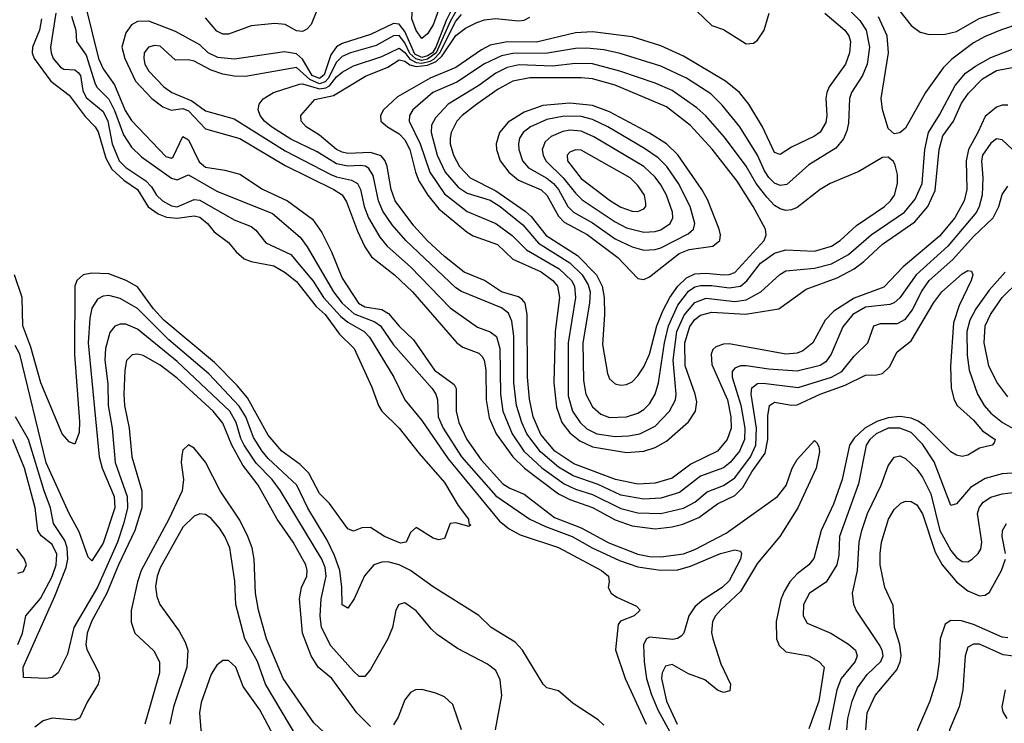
# Model space of a CAD drawing. Header units: inches. Extents: x 990535 to 1117859, y 769386 to 892122.
# Tile 315 of 656: x 1071736 to 1075198, y 774993 to 777467. Entities that reach past the tile are written whole.
import ezdxf

# ---------------------------------------------------------------- set-up
doc = ezdxf.new("R2010")
doc.units = ezdxf.units.IN
doc.header["$MEASUREMENT"] = 0
doc.layers.add('B0777', color=7, linetype='Continuous')

msp = doc.modelspace()

# ---------------------------------------------------------------- linework, layer by layer
at = {"layer": 'B0777', "color": 5}
for points, elevation in [([(1075210, 778243.1), (1075130, 778195.6), (1075070.6, 778149.4), (1074950, 778031.6), (1074875.1, 778004.9), (1074851.2, 777988.8), (1074781.9, 777890), (1074759.7, 777850), (1074732.3, 777770), (1074731.6, 777710), (1074761.3, 777630), (1074830, 777496.8), (1074870, 777446), (1074902.3, 777422.3), (1074934.1, 777414.1), (1074990, 777415.9), (1075030, 777425), (1075109.2, 777470.8), (1075184.4, 777495.6), (1075250, 777525.7)], 3280), ([(1073275.7, 777544.3), (1073236.2, 777463.8), (1073199.3, 777370), (1073187.8, 777350), (1073170, 777339.3), (1073150, 777334.1), (1073125.2, 777345.2), (1073090, 777425.4), (1073070, 777450.8), (1073050, 777453.6), (1072970, 777414.8), (1072870, 777383.2), (1072850, 777370.9), (1072830, 777342.8), (1072807.2, 777272.8), (1072790, 777259.6), (1072764.9, 777270), (1072730, 777327.6), (1072710, 777346.8), (1072667, 777353), (1072492.1, 777327.9), (1072433.2, 777333.2), (1072399.3, 777350), (1072370, 777377.7), (1072284.5, 777424.5), (1072190, 777461.5), (1072150, 777460.7), (1072130, 777448.5), (1072110, 777420.7), (1072095.1, 777370), (1072105.7, 777330), (1072143, 777250), (1072201.2, 777190), (1072239.6, 777159.6), (1072268.7, 777148.7), (1072310, 777153.8), (1072330, 777145.5), (1072390, 777083.1), (1072510, 777049.2), (1072670, 776954.3), (1072840.4, 776870), (1072870.5, 776850.5), (1072885.7, 776825.7), (1072923.4, 776723.4), (1072950, 776668.2), (1072973, 776633), (1073054.5, 776570), (1073117, 776510), (1073273.7, 776330), (1073294.7, 776314.7), (1073350, 776293.8), (1073362.2, 776282.2), (1073369.3, 776269.3), (1073374.9, 776234.9), (1073376.2, 776130), (1073386.9, 776066.9), (1073411.2, 776010), (1073469.9, 775929.9), (1073511, 775890), (1073630, 775799.9), (1073670, 775779.6), (1073750, 775751.2), (1073830, 775707.9), (1073890, 775686.5), (1073970, 775676.4), (1074030, 775682.9), (1074067.7, 775692.3), (1074123.9, 775716.1), (1074190, 775764), (1074250, 775793.8), (1074278.4, 775821.6), (1074310, 775876.4), (1074357.3, 775942.7), (1074366.6, 775990), (1074366.5, 776073.5), (1074372.1, 776110), (1074390, 776121.5), (1074450, 776111), (1074470, 776111.9), (1074550, 776149.8), (1074638.6, 776181.4), (1074710, 776216.7), (1074750, 776217.6), (1074770, 776222.9), (1074793.6, 776246.4), (1074821.3, 776298.7), (1074870, 776337.1), (1074950, 776472.6), (1074977.8, 776510), (1075050, 776572.8), (1075070, 776584.9), (1075082, 776582), (1075087.2, 776570), (1075081.4, 776550), (1075038.7, 776461.3), (1075019.6, 776400.4), (1075008.5, 776248.5), (1075010.4, 776170.4), (1075021.2, 776130), (1075032.1, 776110), (1075090, 776058.4), (1075121.2, 776021.2), (1075166, 775990), (1075161.7, 775978.3), (1075155.5, 775970), (1075110, 775959.8), (1075070, 775935.8), (1075050, 775930.8), (1075030, 775935), (1075010, 775946.9), (1074918.3, 776038.3), (1074895.1, 776055.1), (1074870, 776066), (1074830.9, 776070.9), (1074790, 776066.6), (1074750, 776054.2), (1074707.7, 776030), (1074670, 775995.6), (1074654, 775970), (1074628.2, 775850), (1074596.7, 775763.3), (1074553.9, 775670), (1074527.6, 775572.4), (1074510.1, 775550), (1074470, 775518.1), (1074444.2, 775490), (1074423.4, 775456.6), (1074412, 775428), (1074395.5, 775350), (1074397.2, 775290), (1074405.7, 775265.7), (1074430, 775243.8), (1074510, 775229.5), (1074546.2, 775210), (1074564.6, 775190), (1074545.8, 775070), (1074510, 774972.8)], 3120), ([(1073289.5, 777530), (1073250, 777460), (1073201, 777350), (1073170, 777327.7), (1073150, 777323.4), (1073128.5, 777328.5), (1073107.4, 777347.4), (1073090, 777385.4), (1073070, 777411.3), (1073050, 777409.2), (1072990, 777376.1), (1072898.8, 777350), (1072870, 777337.5), (1072850, 777317), (1072820.4, 777259.6), (1072810, 777248.3), (1072790, 777241.4), (1072755.9, 777255.9), (1072710, 777298.6), (1072530, 777267.2), (1072490, 777267.6), (1072450, 777275), (1072410, 777288.7), (1072350, 777321.1), (1072330, 777325.4), (1072284.5, 777324.5), (1072230, 777373.9), (1072210, 777375.9), (1072189.7, 777370.3), (1072174.4, 777350), (1072173.2, 777330), (1072176.8, 777310), (1072190, 777285.5), (1072243.6, 777230), (1072270.9, 777210), (1072341.4, 777181.4), (1072390, 777145.5), (1072490, 777118.5), (1072670, 777005.5), (1072830, 776922.8), (1072850, 776914), (1072902.8, 776902.8), (1072923.9, 776890), (1072934.5, 776870), (1072947.9, 776810), (1072963.1, 776770), (1073002.4, 776702.4), (1073028.3, 776670), (1073110, 776597.1), (1073250, 776453.8), (1073345.5, 776385.5), (1073390, 776369.6), (1073412.9, 776352.9), (1073424.6, 776310), (1073427, 776150), (1073434.6, 776090), (1073467.4, 776010), (1073508.9, 775950), (1073571.4, 775891.4), (1073650, 775834.8), (1073690, 775816.3), (1073750, 775797.6), (1073850, 775747.4), (1073910, 775732.3), (1073990, 775730.6), (1074070, 775748.6), (1074110, 775769.7), (1074153, 775807), (1074210.9, 775829.1), (1074250, 775855.5), (1074305.8, 775930), (1074324.3, 775970), (1074327, 776030), (1074307.8, 776150), (1074310, 776172.6), (1074330, 776187.2), (1074350, 776188), (1074472.9, 776172.9), (1074590.1, 776209.9), (1074626.1, 776230), (1074670, 776283.5), (1074717.5, 776330), (1074738.5, 776390), (1074762.1, 776397.9), (1074821.8, 776398.2), (1074850, 776413.8), (1074874.2, 776445.8), (1074908.3, 776511.7), (1074934.1, 776550), (1075016.5, 776623.5), (1075090, 776704.3), (1075159.1, 776770), (1075178.4, 776810), (1075190, 776852), (1075210, 776881.5)], 3140), ([(1072793.4, 777530), (1072760.8, 777450), (1072746.3, 777433.7), (1072730, 777424.5), (1072710, 777426.8), (1072670.2, 777450.2), (1072632.9, 777452.9), (1072550, 777445.1), (1072470, 777416), (1072450, 777416), (1072430, 777426.7), (1072390, 777473.5)], 3080), ([(1074622.7, 777530), (1074690, 777463.9), (1074711.7, 777430), (1074724.3, 777370), (1074715.8, 777310), (1074699.7, 777270), (1074660.3, 777210), (1074653, 777190), (1074650, 777102.7), (1074644.6, 777075.4), (1074632.6, 777047.4), (1074605, 777015), (1074510, 776956.1), (1074433.3, 776886.7), (1074410, 776883.8), (1074390, 776892.3), (1074370, 776911.3), (1074354.6, 776934.6), (1074330, 776990), (1074268.3, 777090), (1074206.4, 777166.4), (1074165.5, 777205.5), (1074080.7, 777260.7), (1073990, 777303.7), (1073847.4, 777347.4), (1073790, 777360.4), (1073730, 777366.4), (1073690, 777365.4), (1073591.7, 777348.3), (1073470, 777347.4), (1073430, 777340), (1073370, 777311.1), (1073272.6, 777247.4), (1073189.2, 777210.8), (1073118.9, 777150), (1073106.7, 777130), (1073105.5, 777110), (1073143.9, 777030), (1073177.7, 776930), (1073230, 776854.1), (1073310, 776792.5), (1073410, 776749.6), (1073467.8, 776707.8), (1073517.7, 776657.7), (1073632.7, 776590), (1073676, 776550), (1073686.7, 776530), (1073690.6, 776490), (1073664.7, 776330), (1073664.5, 776144.5), (1073680.1, 776090), (1073706.5, 776050), (1073730, 776027.5), (1073765.5, 776010), (1073830, 776001.3), (1073877.1, 776002.9), (1073916.1, 776010), (1073970, 776036.9), (1074020.4, 776090), (1074041.4, 776130), (1074044.5, 776150), (1074033.2, 776270), (1074046.6, 776370), (1074072.3, 776427.7), (1074110, 776472.7), (1074150, 776487.2), (1074250, 776475.4), (1074290, 776482.1), (1074342, 776510), (1074409, 776571), (1074430, 776583.4), (1074530, 776592.9), (1074590, 776608), (1074650, 776641.2), (1074729.1, 776710), (1074846.8, 776790), (1074884.6, 776835.4), (1074908.4, 776890), (1074918.2, 777010), (1074930.8, 777070), (1074970, 777132.5), (1075024.8, 777235.2), (1075061.5, 777278.5), (1075096.7, 777303.3), (1075150, 777333.5), (1075250, 777372)], 3240), ([(1071863.3, 777490), (1071844.8, 777370), (1071846.6, 777350), (1071854.4, 777330), (1071879.7, 777299.7), (1071892.1, 777292.1), (1071930, 777290.1), (1071941.4, 777281.4), (1071950, 777270), (1071958, 777218), (1071970, 777192.8), (1072030, 777143.3), (1072046.6, 777110), (1072061.6, 777030), (1072085.8, 776970), (1072110, 776946.5), (1072180.3, 776900.3), (1072199.3, 776879.3), (1072217, 776850), (1072238.7, 776830), (1072270, 776812), (1072290, 776808.4), (1072350, 776834.1), (1072370, 776832.1), (1072490, 776762.4), (1072550, 776739.1), (1072566.8, 776726.8), (1072602, 776682), (1072690, 776641.5), (1072767.5, 776547.5), (1072804, 776490), (1072864.7, 776424.7), (1072890, 776402.6), (1072947.4, 776370), (1072966.3, 776350), (1073051.4, 776210), (1073090, 776129.5), (1073150, 776057.2), (1073242.1, 775922.1), (1073423, 775703), (1073456.8, 775676.8), (1073495.7, 775655.7), (1073630, 775610.5), (1073781.3, 775530), (1073806.3, 775510), (1073808.9, 775490), (1073805.5, 775470), (1073815.3, 775450), (1073835.9, 775435.9), (1073904.9, 775404.9), (1073918, 775390), (1073897, 775370), (1073848, 775352), (1073840.2, 775339.8), (1073831.2, 775251.2), (1073865.2, 775150), (1073939.1, 774990)], 3040), ([(1071969.2, 777510), (1072013.9, 777330), (1072030, 777294.3), (1072070, 777237.7), (1072107.6, 777147.6), (1072130, 777111.7), (1072250, 776985.9), (1072270, 776979.5), (1072276, 776984), (1072310, 777055.8), (1072330, 777044.1), (1072367.2, 776967.2), (1072390, 776947.6), (1072457.7, 776937.7), (1072510, 776923.8), (1072590.3, 776870.3), (1072678.3, 776830), (1072765.2, 776765.2), (1072798, 776718), (1072832.1, 776650), (1072870, 776557.7), (1072926.9, 776470), (1072950, 776457.4), (1073010, 776447.2), (1073033.1, 776433.1), (1073070, 776389.2), (1073120.6, 776340.6), (1073194.1, 776234.1), (1073263.6, 776183.6), (1073271.2, 776170), (1073270.3, 776090.3), (1073280.7, 776050), (1073307.7, 775990), (1073359.2, 775919.2), (1073434.7, 775834.7), (1073459.4, 775819.4), (1073510, 775798.4), (1073616.6, 775716.6), (1073710, 775679.4), (1073807.7, 775627.7), (1073910, 775587.3), (1073950, 775579.6), (1073990, 775578.2), (1074070, 775588.6), (1074110, 775603.7), (1074219.4, 775660.6), (1074400.3, 775790), (1074430.8, 775829.2), (1074452.2, 775890), (1074470, 775920.2), (1074530, 775986.7), (1074539.2, 775979.2), (1074546, 775966), (1074547.7, 775947.7), (1074536.6, 775890), (1074472.4, 775750), (1074408.5, 775650), (1074330, 775555.5), (1074270, 775456.3), (1074200.4, 775390), (1074182.5, 775370), (1074172.4, 775350), (1074168.6, 775311.4), (1074172.8, 775290), (1074201.6, 775201.6), (1074235, 775130), (1074233.1, 775106.9), (1074210, 775100.6), (1074190, 775108.8), (1074145.3, 775145.3), (1074087.1, 775167.1), (1074030, 775199.3), (1074006.7, 775193.3), (1073995.5, 775170), (1073992.4, 775150), (1074010.1, 775069.9), (1074047.2, 774990)], 3080), ([(1074567.2, 777490), (1074637.5, 777430), (1074651.3, 777410), (1074656.7, 777390), (1074653.1, 777350), (1074639.4, 777310), (1074582.1, 777230), (1074573.9, 777210), (1074570.6, 777189.4), (1074574.2, 777130), (1074570, 777104.5), (1074550, 777071.6), (1074530, 777056.6), (1074450, 777018), (1074410, 776992.7), (1074390, 776999.8), (1074348, 777090), (1074299.3, 777170), (1074266.7, 777210), (1074217.3, 777250), (1074070, 777338.6), (1073990, 777374.5), (1073890, 777406), (1073750, 777423.3), (1073690, 777420.2), (1073552.8, 777387.2), (1073450, 777388.2), (1073390, 777377), (1073359.4, 777360.6), (1073270, 777298.1), (1073179.1, 777260.9), (1073065, 777195), (1073015.9, 777150), (1073004.2, 777130), (1073005.4, 777110), (1073028.9, 777090), (1073070, 777065.4), (1073090, 777044), (1073107.8, 777010), (1073127.5, 776930), (1073139.9, 776899.9), (1073171.3, 776850), (1073210, 776801.4), (1073310, 776719.4), (1073330, 776707), (1073415.8, 776675.8), (1073470, 776624), (1073570, 776579.7), (1073610.4, 776550), (1073626.5, 776530), (1073634.1, 776490), (1073618.9, 776370), (1073614.2, 776190), (1073623.7, 776103.7), (1073642.4, 776050), (1073670, 776014.1), (1073705.4, 775985.4), (1073750, 775964.6), (1073870, 775944.6), (1073930, 775949.1), (1073970, 775962.6), (1074010, 775985.2), (1074087.2, 776052.8), (1074111.6, 776090), (1074116.5, 776123.5), (1074111.4, 776150), (1074076, 776250), (1074075.1, 776330), (1074091.9, 776388.1), (1074110, 776412.8), (1074130, 776428.1), (1074170, 776437.9), (1074288.3, 776431.7), (1074404.7, 776450), (1074500.8, 776519.2), (1074610, 776559.1), (1074670, 776590.7), (1074704.1, 776615.9), (1074770, 776677.2), (1074883.7, 776756.3), (1074928.8, 776810), (1074954.6, 776865.4), (1074968.5, 777010), (1074982.1, 777057.9), (1075018.6, 777110), (1075047.5, 777172.5), (1075071.7, 777208.3), (1075121, 777259), (1075170, 777288.4), (1075250, 777302.7)], 3220), ([(1074117, 777497), (1074170, 777445.7), (1074210, 777432.6), (1074290, 777381.2), (1074316.4, 777383.6), (1074330, 777394), (1074354, 777430), (1074371.3, 777490)], 3180), ([(1071813.5, 777470), (1071805.5, 777430), (1071781.5, 777370), (1071780.5, 777350), (1071787.8, 777330), (1071845.6, 777250), (1071910, 777200.7), (1071966.7, 777126.7), (1072001.7, 777090), (1072012.1, 777072.1), (1072039.2, 776979.2), (1072060.8, 776940.8), (1072102.4, 776902.4), (1072150.1, 776870), (1072188.2, 776808.2), (1072223.7, 776783.7), (1072252.3, 776772.3), (1072290, 776768.6), (1072350, 776776.5), (1072370, 776771.7), (1072396.1, 776750), (1072420.6, 776720.6), (1072470, 776683), (1072496.8, 776650), (1072525.4, 776625.4), (1072550, 776616.1), (1072630, 776600.7), (1072670, 776577.7), (1072710, 776545.8), (1072778.3, 776458.3), (1072810, 776429.6), (1072861.2, 776361.2), (1072911.9, 776310), (1072974.1, 776174.1), (1072997.3, 776110), (1073009.6, 776090), (1073070.7, 776030.7), (1073141.1, 775941.1), (1073230, 775839.5), (1073278.3, 775758.3), (1073314.7, 775710), (1073315.6, 775695.6), (1073322.8, 775690), (1073315.8, 775684.2), (1073270, 775697), (1073250, 775695.3), (1073230, 775642), (1073210, 775637.2), (1073190, 775643.7), (1073130, 775681.2), (1073110, 775664), (1073095.5, 775630), (1073074.5, 775625.5), (1073018.4, 775650), (1072970, 775680.7), (1072939.5, 775679.5), (1072910, 775668.7), (1072890, 775676.2), (1072825.7, 775765.7), (1072790, 775800.6), (1072752.7, 775872.7), (1072722.4, 775902.4), (1072657.7, 775950), (1072610, 776005.9), (1072537.1, 776137.1), (1072500.6, 776180.6), (1072421.4, 776261.4), (1072243.4, 776410), (1072206.8, 776450), (1072150, 776527.3), (1072110.6, 776550), (1072050, 776573.1), (1071990, 776575.6), (1071959.7, 776570), (1071937.4, 776550), (1071930.1, 776530), (1071928.8, 776288.8), (1071946.2, 776053.8), (1071945.1, 776014.9), (1071930, 775974.5), (1071910, 775982.4), (1071885.7, 776010), (1071810.8, 776190), (1071775.5, 776315.5), (1071747.4, 776390), (1071744.6, 776490), (1071717.7, 776570)], 3020), ([(1071918.8, 777478.8), (1071934.2, 777430), (1071935.9, 777390), (1071970, 777341.8), (1072001.5, 777241.5), (1072008.7, 777228.7), (1072050, 777186.8), (1072070, 777147), (1072101.2, 777061.2), (1072130, 777018.7), (1072164.9, 776984.9), (1072270, 776909.2), (1072290, 776902.9), (1072330, 776921.2), (1072430, 776864.1), (1072625.1, 776785.1), (1072722, 776702), (1072747.5, 776667.5), (1072839.9, 776510), (1072870.5, 776470), (1072912, 776432), (1072984.6, 776404.6), (1073005.1, 776390), (1073050, 776322.9), (1073186, 776170), (1073199.3, 776150), (1073205.4, 776130), (1073207.9, 776070), (1073225.2, 776030), (1073290, 775930), (1073410, 775792.3), (1073530.1, 775710.1), (1073584.3, 775684.3), (1073679.1, 775650), (1073749.4, 775609.4), (1073844.8, 775564.8), (1073910, 775542.3), (1073988.9, 775531.1), (1074050, 775532.2), (1074094.8, 775545.2), (1074200.5, 775590), (1074250, 775603), (1074270, 775598), (1074273.6, 775590), (1074270.1, 775570), (1074230, 775493.9), (1074206.3, 775470), (1074135.3, 775424.7), (1074110, 775402), (1074089.1, 775370), (1074070.7, 775309.3), (1074061.3, 775298.7), (1074049.4, 775290.6), (1074032.3, 775287.7), (1073950, 775295.2), (1073940.3, 775290), (1073929.6, 775270), (1073931.6, 775208.4), (1073940.3, 775150), (1073956.5, 775096.5), (1073980.1, 775040.1), (1074022.2, 774962.2)], 3060), ([(1075226.7, 777010), (1075190, 777044.6), (1075170, 777047.9), (1075150, 777031.9), (1075121.3, 776990), (1075117.1, 776970), (1075122.8, 776910), (1075119.7, 776850), (1075109.9, 776810), (1075099.8, 776790), (1074999.5, 776670), (1074888.2, 776570), (1074830, 776488.1), (1074810, 776470.5), (1074795.3, 776464.7), (1074710, 776455.2), (1074665.2, 776430), (1074630, 776387), (1074589.5, 776290), (1074570, 776263.6), (1074549.9, 776250.1), (1074470, 776231.3), (1074370, 776237.3), (1074290, 776249.2), (1074270, 776249), (1074250, 776241.2), (1074241.6, 776230), (1074240.5, 776210), (1074271, 776111), (1074285.7, 776030), (1074283.9, 775990), (1074267.4, 775950), (1074234, 775910), (1074210, 775891.4), (1074130, 775861), (1074055.7, 775804.3), (1073990, 775784.6), (1073930, 775781.2), (1073850, 775794.3), (1073770, 775832.7), (1073682.6, 775862.6), (1073630, 775893), (1073566.9, 775946.9), (1073519.7, 776010), (1073501.1, 776050), (1073483.4, 776110), (1073473.5, 776190), (1073473.8, 776353.8), (1073466.5, 776406.5), (1073454.3, 776434.3), (1073430, 776453.5), (1073290, 776510.8), (1073270, 776523.4), (1073094, 776690), (1073045.7, 776745.7), (1073013.3, 776793.3), (1072997.9, 776830), (1072978.8, 776918.8), (1072963.6, 776943.6), (1072951.5, 776951.5), (1072934.2, 776954.2), (1072890, 776951.6), (1072850, 776959.7), (1072782.1, 777002.1), (1072690, 777046.1), (1072621.9, 777090), (1072596.4, 777110), (1072581.5, 777130), (1072574.6, 777150), (1072578, 777170), (1072591.8, 777188.2), (1072629.2, 777210), (1072719.8, 777240.2), (1072730, 777241.1), (1072790, 777223.6), (1072813.1, 777226.9), (1072826, 777234), (1072850, 777265.6), (1072870, 777282.2), (1072910, 777304.6), (1073010, 777337.6), (1073070, 777366), (1073090, 777351.7), (1073107.9, 777327.9), (1073130, 777315.7), (1073150, 777313.3), (1073178.9, 777321.1), (1073192.1, 777327.9), (1073213.8, 777350), (1073270, 777461.3), (1073290, 777485.1)], 3160), ([(1075210, 777165.7), (1075190, 777165.9), (1075170, 777158.7), (1075130, 777126.5), (1075105, 777070), (1075071.5, 777010), (1075063.7, 776970), (1075065.6, 776870), (1075056.6, 776830), (1075023.6, 776770), (1074970, 776705.1), (1074842.7, 776597.3), (1074773.7, 776526.3), (1074670, 776486.9), (1074598.1, 776441.9), (1074568, 776410), (1074524.9, 776330), (1074490, 776302.6), (1074470, 776294.1), (1074430, 776290.4), (1074230, 776326.4), (1074210, 776325.8), (1074183.3, 776316.7), (1074173.1, 776306.9), (1074166.9, 776290), (1074170, 776253.7), (1074224.1, 776130), (1074236.8, 776070), (1074237, 776030), (1074224, 775990), (1074189.9, 775950), (1074095.9, 775904.1), (1074030, 775855), (1073970, 775836.6), (1073910, 775834), (1073830.6, 775849.4), (1073684.7, 775904.7), (1073617.7, 775950), (1073568.4, 776008.4), (1073541.2, 776070), (1073528.1, 776131.9), (1073521.6, 776210), (1073520.6, 776430), (1073513, 776470), (1073503, 776483), (1073490, 776492.4), (1073430, 776510), (1073370, 776549.4), (1073298.8, 776578.8), (1073230, 776633.7), (1073170, 776689.3), (1073121.9, 776741.9), (1073056.1, 776830), (1073042.3, 776870), (1073027.7, 776950), (1073020.7, 776970), (1073007.3, 776987.3), (1072970, 776999.9), (1072890, 776996.5), (1072870, 777000.2), (1072850, 777010.7), (1072790, 777060.7), (1072743, 777090), (1072726.2, 777110), (1072724.5, 777130), (1072774.3, 777185.7), (1072840, 777200), (1072952.1, 777267.9), (1073030, 777299.3), (1073070, 777325.1), (1073090, 777320.9), (1073108.3, 777308.3), (1073130, 777302.4), (1073170, 777306.1), (1073200, 777320), (1073221, 777339), (1073270, 777411.4), (1073303.5, 777436.5), (1073342.9, 777457.1), (1073370, 777466.4), (1073408.9, 777471.1), (1073490, 777462.2), (1073510, 777465.4), (1073530, 777475.5)], 3180), ([(1075250, 777452), (1075183.9, 777430), (1075130, 777407.6), (1075090, 777385), (1075012.8, 777327.2), (1074982.9, 777297.1), (1074921, 777210), (1074850, 777085.7), (1074830, 777068.5), (1074810, 777065.5), (1074790, 777084), (1074770, 777150.8), (1074765, 777190), (1074790.5, 777349.5), (1074785.5, 777410), (1074756, 777476)], 3260), ([(1075200.7, 776579.3), (1075144.2, 776515.8), (1075097.3, 776450), (1075076, 776410), (1075066.2, 776370), (1075067.2, 776287.2), (1075074, 776234), (1075103.4, 776150), (1075126.9, 776110), (1075150, 776082.6), (1075191.3, 776050), (1075250, 776017.2)], 3140), ([(1075210, 776141), (1075171.5, 776191.5), (1075143.8, 776250), (1075127.2, 776330), (1075130.8, 776390), (1075148.7, 776430), (1075189.8, 776490.2), (1075250, 776548.4)], 3160), ([(1073790, 774986), (1073770, 775005.2), (1073682, 775062), (1073630, 775107), (1073590, 775117), (1073577, 775130), (1073504, 775250), (1073478.1, 775278.1), (1073393.3, 775330), (1073350, 775372.1), (1073190, 775472.3), (1073109.9, 775530), (1073070.5, 775550), (1073030, 775559.8), (1073010, 775559.4), (1072981.1, 775550), (1072948.7, 775511.3), (1072912, 775430), (1072890, 775397.6), (1072870, 775409), (1072869.2, 775470.8), (1072862.2, 775530), (1072843, 775583), (1072816.8, 775636.8), (1072749.1, 775749.1), (1072710.3, 775830), (1072610, 775923.1), (1072588.2, 775950), (1072557.8, 775997.8), (1072531.2, 776070), (1072507.9, 776107.9), (1072401.1, 776221.1), (1072261.2, 776341.2), (1072150, 776450.7), (1072090, 776486.3), (1072050, 776496.6), (1072030, 776494.6), (1072010, 776483.7), (1071990, 776452.1), (1071983.2, 776416.8), (1071977.1, 776330), (1072015.2, 775930), (1072026.3, 775890), (1072068.2, 775790), (1072070.5, 775750), (1072030, 775625.6), (1071990, 775563.5), (1071977.2, 775577.2), (1071945.5, 775665.5), (1071910, 775729.8), (1071830, 775907.9), (1071737.4, 776290), (1071720.6, 776320.6)], 3040), ([(1073409, 774970), (1073431.1, 775090), (1073425.4, 775145.4), (1073410, 775178), (1073380.7, 775200.7), (1073275.4, 775255.4), (1073204.5, 775304.5), (1073183.5, 775323.5), (1073130, 775388.3), (1073090, 775415.8), (1073068.9, 775410), (1073058.9, 775390), (1073046.7, 775330), (1073030.2, 775290), (1072970, 775182.2), (1072950, 775157.2), (1072930, 775157.2), (1072910, 775175.9), (1072830, 775265), (1072797.5, 775330), (1072793, 775370), (1072796.5, 775430), (1072814.1, 775510), (1072810, 775540.7), (1072798.4, 775570), (1072652.9, 775810), (1072623.9, 775850), (1072567.5, 775907.5), (1072525.9, 775970), (1072513.9, 775993.9), (1072497.6, 776050), (1072475.7, 776090), (1072290, 776264.6), (1072150, 776378.2), (1072110, 776395.6), (1072090, 776396.2), (1072070.6, 776389.4), (1072053.5, 776366.5), (1072038.4, 776310), (1072035.9, 776270), (1072046.2, 776186.2), (1072047.7, 776110), (1072061.5, 776030), (1072071.8, 775910), (1072114.5, 775790), (1072114.8, 775750), (1072102.4, 775697.6), (1072080, 775630), (1072010, 775471.8), (1071926.9, 775330), (1071904.7, 775235.3), (1071871.6, 775170), (1071850, 775153.8), (1071830, 775150.6), (1071750, 775153.2), (1071748.3, 775190), (1071859.9, 775440.1), (1071899.7, 775540.3), (1071906.2, 775570), (1071903.7, 775610), (1071894.9, 775634.9), (1071855.7, 775695.7), (1071844.3, 775750), (1071821.9, 775810), (1071767.6, 775990), (1071721.8, 776070)], 3060), ([(1072970, 774981.5), (1072921.9, 775030), (1072833.2, 775150), (1072785.4, 775190), (1072761.2, 775230), (1072730.6, 775310), (1072720.5, 775430), (1072727.6, 775470), (1072745.4, 775510), (1072747.1, 775530), (1072742, 775550), (1072697.8, 775630), (1072641, 775710), (1072574.8, 775830), (1072520.3, 775900.3), (1072481.9, 775970), (1072450, 776047.4), (1072417.1, 776090), (1072290, 776206.6), (1072230, 776251.6), (1072170, 776285.8), (1072150, 776290.9), (1072132.3, 776287.7), (1072112.1, 776267.9), (1072105.5, 776234.5), (1072102.7, 776150), (1072104.4, 776110), (1072121.3, 776030), (1072130.8, 775930), (1072166.3, 775810), (1072165.7, 775750), (1072140.6, 775670), (1072083.4, 775550), (1072043, 775450), (1071988.8, 775350), (1071973.7, 775310), (1071969, 775270), (1071972.1, 775252.1), (1072015, 775170), (1072017, 775150), (1072011.8, 775130), (1071973.3, 775066.7), (1071948.1, 775011.9), (1071930, 775003.2), (1071850, 775010.7), (1071818.7, 775001.3), (1071790, 774979.2)], 3080), ([(1075330, 775879.5), (1075190, 775869.6), (1075130, 775853.4), (1075078.8, 775821.2), (1075030, 775764.4), (1075010, 775758.5), (1074951.4, 775911.4), (1074910, 775973.7), (1074870, 776014.6), (1074830.7, 776030.7), (1074790, 776030), (1074747.1, 776010), (1074724.9, 775990), (1074712.2, 775970), (1074685, 775835), (1074618.4, 775650), (1074616.5, 775583.5), (1074609.3, 775550), (1074571.7, 775488.3), (1074513, 775450), (1074491.7, 775410), (1074490.1, 775370), (1074504.6, 775344.6), (1074587.9, 775310), (1074650, 775271.3), (1074674.7, 775250), (1074680.1, 775230), (1074672.9, 775210), (1074624.6, 775150), (1074608.6, 775110), (1074580.7, 774970)], 3140), ([(1071730.4, 775269.6), (1071746.1, 775310), (1071757.7, 775370), (1071810, 775431.6), (1071850, 775509.2), (1071864.9, 775550), (1071866.9, 775586.9), (1071850, 775621.6), (1071812, 775652.1), (1071800.1, 775670), (1071790.8, 775750), (1071753.5, 775890), (1071711.7, 775990)], 3080), ([(1072824.4, 774944.4), (1072770, 774993.9), (1072662.9, 775150), (1072604, 775290), (1072576.3, 775390), (1072564.8, 775450), (1072560.7, 775570), (1072553.2, 775610), (1072538.7, 775650), (1072510, 775706.9), (1072441, 775810), (1072390, 775910.7), (1072350, 775960.4), (1072330, 775972.2), (1072310, 775952.7), (1072306.2, 775933.8), (1072304.1, 775910), (1072311.9, 775850), (1072307.4, 775810), (1072260.5, 775710), (1072163.8, 775530), (1072150, 775489.8), (1072128.7, 775388.7), (1072128.6, 775348.6), (1072141.7, 775310), (1072207.5, 775247.5), (1072228.2, 775208.2), (1072227.8, 775170), (1072176.6, 774990)], 3120), ([(1074644.7, 774970), (1074647.3, 775010), (1074662.4, 775070), (1074682.2, 775117.8), (1074716.2, 775163.8), (1074763.7, 775210), (1074771.6, 775230), (1074768.8, 775250), (1074757.7, 775270), (1074676.5, 775390), (1074668.4, 775410), (1074664.1, 775450), (1074681.6, 775530), (1074687.3, 775630), (1074696.7, 775670), (1074717.2, 775730), (1074765.2, 775830), (1074790, 775897.4), (1074810, 775928.3), (1074830, 775932.9), (1074850, 775923.2), (1074890, 775886.2), (1074910, 775858), (1074939.1, 775799.1), (1074971.5, 775670), (1075010, 775599.9), (1075030, 775575.4), (1075050, 775561.5), (1075070, 775560.7), (1075084.9, 775570), (1075106.2, 775590), (1075114.9, 775605.1), (1075119.1, 775630), (1075103.7, 775730), (1075109.2, 775750), (1075123.8, 775770), (1075150, 775787.3), (1075190, 775799.2), (1075230, 775803.6)], 3160), ([(1074710.5, 774970), (1074715.2, 775030), (1074743.4, 775090), (1074819.4, 775180.6), (1074831.6, 775208.4), (1074835.5, 775230), (1074830.4, 775270), (1074812.1, 775330), (1074806.7, 775406.7), (1074777.3, 775470), (1074761.7, 775550), (1074760.8, 775590), (1074766.5, 775630), (1074791.1, 775710), (1074810, 775744), (1074833.8, 775766.2), (1074850, 775773.6), (1074870, 775773), (1074890, 775761.1), (1074909.7, 775729.7), (1074954.2, 775594.2), (1074978.8, 775550), (1075030, 775490.3), (1075070, 775458.9), (1075110, 775441.3), (1075130, 775443.4), (1075146.1, 775453.9), (1075188.3, 775530), (1075202, 775570)], 3180), ([(1072743.8, 774890), (1072600.3, 775130), (1072572.6, 775210), (1072527.9, 775290), (1072496.2, 775410), (1072492.5, 775492.5), (1072475, 775610), (1072458, 775650), (1072439, 775679), (1072410, 775713.3), (1072390, 775726.5), (1072370, 775728.7), (1072350, 775720.7), (1072310, 775682.1), (1072230, 775539.4), (1072219.1, 775510), (1072213.6, 775473.6), (1072218.4, 775438.4), (1072229.5, 775410), (1072296.9, 775316.9), (1072317.9, 775277.9), (1072327.3, 775250), (1072323.8, 775190), (1072277.1, 775050), (1072263.8, 774990)], 3140), ([(1075202.3, 775590), (1075189.7, 775650), (1075190.8, 775670), (1075205, 775695)], 3180), ([(1071730, 775520.7), (1071750, 775526.2), (1071760.3, 775550), (1071753.7, 775570), (1071726.1, 775606.1)], 3120), ([(1075210, 775293.2), (1075190, 775295.4), (1075090, 775340.3), (1075047.4, 775352.6), (1075010, 775354.4), (1074990, 775341.1), (1074971.7, 775290), (1074968.8, 775210), (1074960.5, 775150), (1074935.6, 775070), (1074892.2, 774970), (1074889.1, 774950), (1074897.5, 774910), (1074951.8, 774810), (1074954.4, 774770), (1074938.6, 774690), (1074940.6, 774650), (1074957.8, 774610), (1074982.3, 774590), (1075030, 774578), (1075050, 774580.4), (1075070, 774590.1), (1075150, 774670.1), (1075210, 774745.4)], 3220), ([(1075230, 775228.9), (1075193.5, 775233.5), (1075110, 775270.3), (1075088.9, 775271.1), (1075070, 775259.8), (1075059.6, 775230), (1075052.5, 775110), (1075038.6, 775050), (1075005.1, 774970), (1075002.4, 774930), (1075010.2, 774910), (1075030, 774885.8), (1075055.8, 774835.8), (1075096, 774796), (1075110, 774787.9), (1075125.6, 774785.6), (1075150, 774793.2), (1075218.3, 774830)], 3240), ([(1073289, 774970), (1073259, 775059), (1073230, 775085.7), (1073198.8, 775098.8), (1073150, 775111.9), (1073127.3, 775110), (1073110, 775101.3), (1073090, 775075.6), (1073066.3, 775013.7), (1073050, 774987.6)], 3080), ([(1075208.2, 775010), (1075193.5, 775033.5), (1075190.4, 775050), (1075201.6, 775110)], 3260)]:
    msp.add_lwpolyline(points, dxfattribs=dict(at, elevation=elevation))
for points, elevation in [([(1073150, 777400.7), (1073130, 777428.3), (1073115.4, 777470), (1073119.1, 777540.9), (1073132.6, 777587.4), (1073144.8, 777610), (1073163.9, 777616.1), (1073190, 777614.3), (1073210, 777602), (1073216.9, 777590), (1073218.9, 777570), (1073213.1, 777513.1), (1073190, 777448.8), (1073170, 777417.3)], 3080), ([(1073690, 777312.1), (1073610, 777303), (1073492.3, 777307.7), (1073450, 777298.6), (1073410, 777278.5), (1073350, 777235.4), (1073243.2, 777170), (1073198.2, 777121.8), (1073184.4, 777095.6), (1073182.8, 777070), (1073203.7, 776990), (1073232.4, 776930), (1073277.6, 776877.6), (1073310, 776856.1), (1073390, 776832.3), (1073425.9, 776810), (1073504.8, 776744.8), (1073560.4, 776680.4), (1073670, 776612.1), (1073713.3, 776570), (1073734.7, 776534.7), (1073741.5, 776510), (1073739.8, 776470), (1073716.4, 776330), (1073718.1, 776198.1), (1073726.4, 776150), (1073750, 776104.8), (1073779.5, 776079.5), (1073810, 776068.4), (1073870, 776069.7), (1073910, 776082.7), (1073930, 776095.7), (1073950, 776116.4), (1073969.9, 776150), (1073982.1, 776190), (1074002.6, 776330), (1074017.2, 776390), (1074050, 776462.5), (1074087.6, 776512.4), (1074110, 776527.1), (1074130, 776532.3), (1074170, 776531.9), (1074230, 776523.3), (1074270, 776529.8), (1074292.2, 776547.8), (1074340.1, 776610), (1074390, 776645.5), (1074430, 776657.7), (1074530, 776652.7), (1074590, 776670.5), (1074620.2, 776690), (1074677.6, 776742.4), (1074776.3, 776810), (1074797.4, 776830), (1074811.6, 776850), (1074822, 776890), (1074822.7, 776922.7), (1074814.5, 776954.5), (1074807.9, 776967.9), (1074790, 776982.7), (1074770, 776982), (1074686.7, 776933.3), (1074585.3, 776890), (1074550, 776869), (1074470, 776806.4), (1074450, 776797.5), (1074430, 776795.9), (1074410, 776801.5), (1074390, 776813.8), (1074362.5, 776842.5), (1074325.1, 776890), (1074290, 776951.8), (1074214, 777054), (1074148.8, 777128.8), (1074116.9, 777156.9), (1074030, 777217.2), (1073970, 777243), (1073845.7, 777285.7), (1073750, 777310.8)], 3260), ([(1073710, 777262.5), (1073530, 777262), (1073470, 777250), (1073418.3, 777221.7), (1073343.6, 777170), (1073291.5, 777130), (1073273.4, 777110), (1073252.9, 777070), (1073249.1, 777050), (1073249.4, 777030), (1073260.9, 776990), (1073282.6, 776950), (1073319.9, 776910), (1073410, 776864.7), (1073513.5, 776793.5), (1073534.7, 776774.7), (1073587.3, 776707.3), (1073697.9, 776637.9), (1073764.3, 776570), (1073784.3, 776530), (1073791.4, 776490), (1073792.1, 776430), (1073784.8, 776324.8), (1073802.9, 776222.9), (1073810, 776204.2), (1073830, 776186.4), (1073850, 776181.2), (1073870, 776184.2), (1073890, 776193.6), (1073910, 776214.2), (1073930, 776246), (1073950, 776291.1), (1073976.3, 776390), (1073997, 776443), (1074022.3, 776490), (1074050.5, 776530), (1074081, 776559), (1074110, 776572.7), (1074150, 776575.4), (1074210.2, 776569.8), (1074230, 776570.8), (1074250, 776578.2), (1074353.5, 776690), (1074360.9, 776710), (1074358.7, 776730), (1074314.7, 776810), (1074258.3, 776898.3), (1074170.8, 777010.8), (1074095, 777095), (1074010, 777159.9), (1073830, 777236.3), (1073750, 777258.7)], 3280), ([(1073670, 777172.5), (1073575, 777165), (1073510, 777141.8), (1073453.8, 777106.2), (1073423.5, 777070), (1073411.7, 777030), (1073412.5, 777010), (1073425.5, 776970), (1073455.9, 776930), (1073490, 776902.1), (1073570, 776868.1), (1073590, 776849.6), (1073630, 776775.8), (1073650, 776754.8), (1073731.1, 776711.1), (1073839.4, 776630), (1073910, 776556.8), (1073930, 776553.3), (1073950, 776562.1), (1074055.2, 776644.8), (1074090, 776659.1), (1074173.3, 776670), (1074198, 776690), (1074200.1, 776710), (1074195.9, 776730), (1074154.1, 776834.1), (1074134.7, 776870), (1074050, 776991.5), (1074009.8, 777029.8), (1073950, 777067.4), (1073810, 777142.8), (1073750, 777164.6)], 3320), ([(1073650, 777127), (1073590, 777115.1), (1073531.9, 777090), (1073506.8, 777070), (1073494, 777050), (1073489.7, 777030), (1073491.3, 777010), (1073504.2, 776970), (1073525.6, 776945.6), (1073590, 776909), (1073613.5, 776890), (1073630.5, 776870), (1073663.9, 776810), (1073683.8, 776790), (1073750, 776751.7), (1073830, 776696.4), (1073890, 776667.7), (1073930, 776656.6), (1073970, 776658.8), (1073990, 776664.7), (1074086.8, 776713.2), (1074105.3, 776730), (1074109.9, 776750.1), (1074093.4, 776810), (1074052.8, 776890), (1074011.4, 776950), (1073980.4, 776980.4), (1073933.3, 777013.3), (1073804.3, 777090), (1073750, 777116.1), (1073710, 777126.3)], 3340), ([(1073670, 777078.2), (1073646.3, 777073.7), (1073604.4, 777055.6), (1073583.5, 777036.5), (1073573.3, 777010), (1073576.1, 776990), (1073586.4, 776970), (1073647.2, 776910), (1073690, 776856.1), (1073713.6, 776833.6), (1073830, 776755.6), (1073870, 776735), (1073930, 776719.8), (1073970, 776721.7), (1073990, 776727.4), (1074023.2, 776750), (1074032.3, 776770), (1074031.7, 776790), (1074010.3, 776850), (1073990, 776886.1), (1073970, 776912.4), (1073930, 776950.6), (1073755.2, 777055.2), (1073710, 777074.8)], 3360), ([(1073690, 777009.2), (1073670, 777000.6), (1073661.1, 776990), (1073661.6, 776970), (1073710, 776907.6), (1073813.8, 776830), (1073850, 776807.5), (1073890, 776793.4), (1073910, 776792.6), (1073930, 776801.1), (1073937, 776810), (1073938, 776822), (1073932.3, 776850), (1073910, 776884.1), (1073882.4, 776910), (1073710, 777007.3)], 3380), ([(1072450, 775213.8), (1072430, 775197.6), (1072410, 775165.4), (1072374.1, 775065.9), (1072368, 775030), (1072373.7, 774970), (1072388.9, 774930), (1072406.9, 774906.9), (1072530, 774791.1), (1072550, 774774.6), (1072570, 774767.7), (1072610, 774797.6), (1072637.6, 774830), (1072649.9, 774870), (1072644.8, 774910), (1072628.6, 774950), (1072580.3, 775040.3), (1072522.2, 775122.2), (1072495.9, 775190), (1072470, 775213.3)], 3160)]:
    msp.add_lwpolyline(points, close=True, dxfattribs=dict(at, elevation=elevation))

doc.saveas('drawing.dxf')
